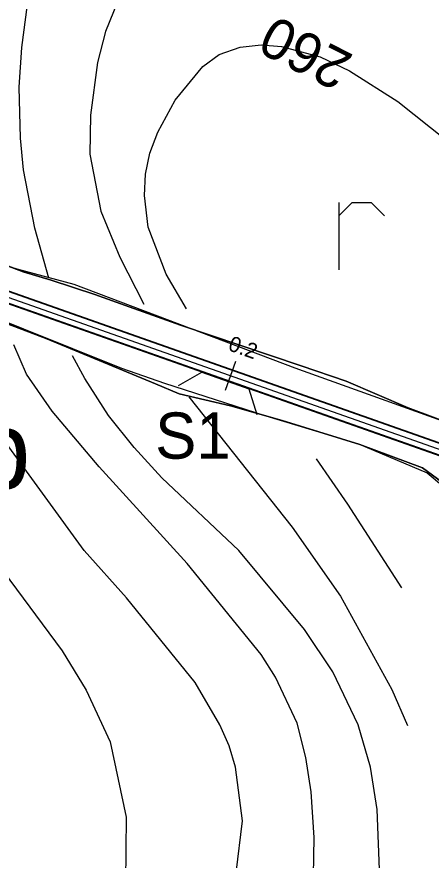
# Model space of a CAD drawing. Extents: x -662620 to -656370, y -1067090 to -1062990.
# Drawn here: x -656895.4 to -656760.9, y -1064683.7 to -1064410 of the extents above; entities that cross this region are included whole.
import ezdxf

# ---------------------------------------------------------------- set-up
doc = ezdxf.new("R2010")
doc.units = 0
for name, color, linetype in [('Agrotechnicka_opatreni_hrazkovani_a_dulkovani__mulcovani', 7, 'Continuous'), ('CESTA_ZABOR', 7, 'Continuous'), ('Default', 7, 'Continuous'), ('MOSTEK_-_STÁVAJÍCÍ', 7, 'Continuous'), ('Organizacni_opatreni_ochranne_zatravnení__protierozni_rozmistovani_plodin__osevni_postup__stridani_plodin', 7, 'Continuous'), ('ORNÁ_PŮDA_-_STÁVAJÍCÍ', 7, 'Continuous'), ('ORNÁ_PŮDA_-_ZNAČKA', 7, 'Continuous'), ('OSTATNÍ_PLOCHA_-_STÁVAJÍCÍ', 7, 'Continuous'), ('POLNÍ_CESTA_STÁVAJÍCÍ_-_KRAJ', 7, 'Continuous'), ('POLNÍ_CESTA_STÁVAJÍCÍ_-_OSA', 7, 'Continuous'), ('VRSTEVNICE_ZDŮRAZNĚNÁ', 7, 'Continuous'), ('VRSTEVNICE_ZDŮRAZNĚNÁ_-_POPIS', 7, 'Continuous'), ('VRSTEVNICE_ZÁKLADNÍ', 7, 'Continuous')]:
    doc.layers.add(name, color=color, linetype=linetype)

msp = doc.modelspace()

# ---------------------------------------------------------------- linework, layer by layer
at = {"layer": 'Agrotechnicka_opatreni_hrazkovani_a_dulkovani__mulcovani'}
msp.add_lwpolyline([(-656877.7, -1064235.5), (-656841.23, -1064278.49), (-656800.8, -1064326.2), (-656773.3, -1064363.7), (-656743.5, -1064418.8), (-656721.67, -1064460.99), (-656697.2, -1064512), (-656692.15, -1064520.54), (-656685.7, -1064528.9), (-656679.5, -1064541.2), (-656676.1, -1064548.3), (-656670.5, -1064560.8), (-656667.2, -1064567.6), (-656670.5, -1064571.3), (-656675.2, -1064571.1), (-656704.2, -1064563.1), (-656724.6, -1064552.4), (-656744.77, -1064545.64), (-656805.1, -1064524.05), (-656876.76, -1064496.94), (-656895.3, -1064491.92), (-656951.18, -1064474.35)], dxfattribs=at)
at = {"layer": 'CESTA_ZABOR'}
for points in [[(-657303.28, -1064356.06), (-656649.22, -1064586.7), (-656636.72, -1064591.11), (-656637.96, -1064594.64), (-656650.46, -1064590.24), (-657304.53, -1064359.6), (-657303.28, -1064356.06), (-657303.28, -1064356.06)], [(-657303.28, -1064356.06), (-656649.22, -1064586.7), (-656636.72, -1064591.11), (-656637.96, -1064594.64), (-656650.46, -1064590.24), (-657304.53, -1064359.6)]]:
    msp.add_lwpolyline(points, dxfattribs=at)
at = {"layer": 'MOSTEK_-_STÁVAJÍCÍ'}
msp.add_lwpolyline([(-656842.9, -1064529.69), (-656835.29, -1064525.34), (-656820.07, -1064530.78), (-656817.47, -1064539.08)], dxfattribs=at)
at = {"layer": 'Organizacni_opatreni_ochranne_zatravnení__protierozni_rozmistovani_plodin__osevni_postup__stridani_plodin'}
msp.add_lwpolyline([(-656957.8, -1064688.1), (-656974.5, -1064669.7), (-656985.8, -1064658.1), (-656989.4, -1064655.1), (-656975.4, -1064588.9), (-656957.4, -1064524.1), (-656951.1, -1064491.3), (-656935.34, -1064496.08), (-656909.22, -1064504.92), (-656861.4, -1064524.1), (-656847.4, -1064528.9), (-656814.52, -1064539.56), (-656784.45, -1064548.6), (-656762.2, -1064558), (-656757.6, -1064561.9), (-656755.6, -1064567), (-656755.8, -1064573.2), (-656756.5, -1064615.6), (-656758.9, -1064736.87)], dxfattribs=at)
at = {"layer": 'ORNÁ_PŮDA_-_STÁVAJÍCÍ'}
for p, q in [((-656893.33, -1064492.76), (-656925.74, -1064480.42)), ((-656884.23, -1064495.54), (-656893.33, -1064492.76)), ((-656870.08, -1064500.1), (-656884.23, -1064495.54)), ((-656858.88, -1064504.18), (-656870.08, -1064500.1)), ((-656842.28, -1064510.14), (-656858.88, -1064504.18)), ((-656901.62, -1064508.49), (-656885.61, -1064514.48)), ((-656803.05, -1064523.3), (-656842.28, -1064510.14)), ((-656885.61, -1064514.48), (-656850.4, -1064529.12)), ((-656788.52, -1064528.31), (-656803.05, -1064523.3)), ((-656850.4, -1064529.12), (-656842.74, -1064532.4)), ((-656768.39, -1064536.92), (-656788.52, -1064528.31)), ((-656842.74, -1064532.4), (-656826.01, -1064536.31)), ((-656826.01, -1064536.31), (-656809.24, -1064541.03)), ((-656752.15, -1064543), (-656768.39, -1064536.92)), ((-656809.24, -1064541.03), (-656784.02, -1064548.81)), ((-656784.02, -1064548.81), (-656763.71, -1064556.41)), ((-656763.71, -1064556.41), (-656755.57, -1064562.4))]:
    msp.add_line(p, q, dxfattribs=at)
for points in [[(-656752.15, -1064543), (-656768.39, -1064536.92), (-656788.52, -1064528.31), (-656803.05, -1064523.3), (-656842.28, -1064510.14), (-656858.88, -1064504.18), (-656870.08, -1064500.1), (-656884.23, -1064495.54), (-656893.33, -1064492.76), (-656925.74, -1064480.42)], [(-656901.62, -1064508.49), (-656885.61, -1064514.48), (-656850.4, -1064529.12), (-656842.74, -1064532.4), (-656826.01, -1064536.31), (-656809.24, -1064541.03), (-656784.02, -1064548.81), (-656763.71, -1064556.41), (-656755.57, -1064562.4), (-656755, -1064567.23), (-656754.88, -1064575.4), (-656755.23, -1064590.24), (-656755.05, -1064603.04), (-656756.06, -1064617.41), (-656756.58, -1064630.56), (-656756.76, -1064647.51), (-656757.95, -1064664.08), (-656757.61, -1064679.95), (-656757.97, -1064702.15)]]:
    msp.add_lwpolyline(points, dxfattribs=at)
at = {"layer": 'ORNÁ_PŮDA_-_ZNAČKA'}
for points in [[(-656790.93, -1064470.26), (-656790.93, -1064492.18)], [(-656790.93, -1064474.64), (-656786.55, -1064470.26)], [(-656786.55, -1064470.26), (-656780.41, -1064470.26)], [(-656780.41, -1064470.26), (-656776.02, -1064474.64)]]:
    msp.add_lwpolyline(points, dxfattribs=at)
at = {"layer": 'OSTATNÍ_PLOCHA_-_STÁVAJÍCÍ'}
for p, q in [((-656925.74, -1064480.42), (-656893.33, -1064492.76)), ((-656925.74, -1064480.42), (-656893.33, -1064492.76)), ((-656893.33, -1064492.76), (-656884.23, -1064495.54)), ((-656893.33, -1064492.76), (-656884.23, -1064495.54)), ((-656884.23, -1064495.54), (-656870.08, -1064500.1)), ((-656884.23, -1064495.54), (-656870.08, -1064500.1)), ((-656870.08, -1064500.1), (-656858.88, -1064504.18)), ((-656870.08, -1064500.1), (-656858.88, -1064504.18)), ((-656858.88, -1064504.18), (-656842.28, -1064510.14)), ((-656858.88, -1064504.18), (-656842.28, -1064510.14)), ((-656885.61, -1064514.48), (-656901.62, -1064508.49)), ((-656885.61, -1064514.48), (-656901.62, -1064508.49)), ((-656842.28, -1064510.14), (-656803.05, -1064523.3)), ((-656842.28, -1064510.14), (-656803.05, -1064523.3)), ((-656850.4, -1064529.12), (-656885.61, -1064514.48)), ((-656850.4, -1064529.12), (-656885.61, -1064514.48)), ((-656803.05, -1064523.3), (-656788.52, -1064528.31)), ((-656803.05, -1064523.3), (-656788.52, -1064528.31)), ((-656842.74, -1064532.4), (-656850.4, -1064529.12)), ((-656842.74, -1064532.4), (-656850.4, -1064529.12)), ((-656788.52, -1064528.31), (-656768.39, -1064536.92)), ((-656788.52, -1064528.31), (-656768.39, -1064536.92)), ((-656826.01, -1064536.31), (-656842.74, -1064532.4)), ((-656826.01, -1064536.31), (-656842.74, -1064532.4)), ((-656809.24, -1064541.03), (-656826.01, -1064536.31)), ((-656809.24, -1064541.03), (-656826.01, -1064536.31)), ((-656768.39, -1064536.92), (-656752.15, -1064543)), ((-656768.39, -1064536.92), (-656752.15, -1064543)), ((-656784.02, -1064548.81), (-656809.24, -1064541.03)), ((-656784.02, -1064548.81), (-656809.24, -1064541.03)), ((-656763.71, -1064556.41), (-656784.02, -1064548.81)), ((-656763.71, -1064556.41), (-656784.02, -1064548.81)), ((-656755.57, -1064562.4), (-656763.71, -1064556.41)), ((-656755.57, -1064562.4), (-656763.71, -1064556.41))]:
    msp.add_line(p, q, dxfattribs=at)
for points in [[(-656925.74, -1064480.42), (-656893.33, -1064492.76), (-656884.23, -1064495.54), (-656870.08, -1064500.1), (-656858.88, -1064504.18), (-656842.28, -1064510.14), (-656803.05, -1064523.3), (-656788.52, -1064528.31), (-656768.39, -1064536.92), (-656752.15, -1064543)], [(-656925.74, -1064480.42), (-656893.33, -1064492.76), (-656884.23, -1064495.54), (-656870.08, -1064500.1), (-656858.88, -1064504.18), (-656842.28, -1064510.14), (-656803.05, -1064523.3), (-656788.52, -1064528.31), (-656768.39, -1064536.92), (-656752.15, -1064543)], [(-656755.57, -1064562.4), (-656763.71, -1064556.41), (-656784.02, -1064548.81), (-656809.24, -1064541.03), (-656826.01, -1064536.31), (-656842.74, -1064532.4), (-656850.4, -1064529.12), (-656885.61, -1064514.48), (-656901.62, -1064508.49)], [(-656755.57, -1064562.4), (-656763.71, -1064556.41), (-656784.02, -1064548.81), (-656809.24, -1064541.03), (-656826.01, -1064536.31), (-656842.74, -1064532.4), (-656850.4, -1064529.12), (-656885.61, -1064514.48), (-656901.62, -1064508.49)]]:
    msp.add_lwpolyline(points, dxfattribs=at)
at = {"layer": 'POLNÍ_CESTA_STÁVAJÍCÍ_-_KRAJ'}
for points in [[(-656636.8, -1064591.34), (-656649.3, -1064586.93), (-657303.37, -1064356.3)], [(-656638.05, -1064594.88), (-656650.55, -1064590.47), (-657304.61, -1064359.83)]]:
    msp.add_lwpolyline(points, dxfattribs=at)
at = {"layer": 'POLNÍ_CESTA_STÁVAJÍCÍ_-_OSA'}
for points in [[(-656637.38, -1064592.99), (-656649.88, -1064588.59), (-657303.95, -1064357.95)], [(-656827.66, -1064531.2), (-656824.33, -1064521.77)]]:
    msp.add_lwpolyline(points, dxfattribs=at)
at = {"layer": 'VRSTEVNICE_ZDŮRAZNĚNÁ'}
for points in [[(-656840.29, -1064504.81), (-656846.9, -1064493.58), (-656852.76, -1064478.28), (-656853.9, -1064467.99), (-656853.62, -1064461.13), (-656852.19, -1064454.27), (-656849.62, -1064447.41), (-656844.04, -1064437.12), (-656835.04, -1064426.11), (-656829.75, -1064422.25), (-656822.89, -1064419.82), (-656816.03, -1064419.11), (-656809.45, -1064419.68), (-656796.88, -1064422.97), (-656787.44, -1064427.54), (-656771.72, -1064437.55), (-656755.85, -1064450.13)], [(-656825.84, -1064840.67), (-656828.68, -1064833.16), (-656830.61, -1064817.61), (-656830.89, -1064810.17), (-656829.89, -1064791.59), (-656827.46, -1064780.44), (-656822.75, -1064765.58), (-656812.31, -1064739.57), (-656806.74, -1064728.42), (-656801.88, -1064713.55), (-656800.16, -1064706.12), (-656799.16, -1064694.97), (-656798.88, -1064676.39), (-656799.88, -1064661.52), (-656801.59, -1064650.37), (-656804.45, -1064639.23), (-656811.45, -1064624.36), (-656816.03, -1064616.93), (-656840.04, -1064587.48), (-656868.63, -1064556.04), (-656883.92, -1064538.03), (-656892.21, -1064526.02), (-656896.36, -1064516.45)]]:
    msp.add_lwpolyline(points, dxfattribs=at)
at = {"layer": 'VRSTEVNICE_ZÁKLADNÍ'}
for points in [[(-656884.95, -1064494.89), (-656889.49, -1064478.57), (-656893.21, -1064459.7), (-656894.21, -1064449.41), (-656894.64, -1064432.83), (-656893.78, -1064419.97), (-656890.78, -1064397.67)], [(-656884.95, -1064494.89), (-656889.49, -1064478.57), (-656893.21, -1064459.7), (-656894.21, -1064449.41), (-656894.64, -1064432.83), (-656893.78, -1064419.97), (-656890.78, -1064397.67)], [(-656860.19, -1064398.96), (-656866.63, -1064414.82), (-656869.2, -1064424.83), (-656871.49, -1064441.98), (-656871.63, -1064454.56), (-656868.06, -1064473.14), (-656861.91, -1064488), (-656854.19, -1064503.3)], [(-656860.19, -1064398.96), (-656866.63, -1064414.82), (-656869.2, -1064424.83), (-656871.49, -1064441.98), (-656871.63, -1064454.56), (-656868.06, -1064473.14), (-656861.91, -1064488), (-656854.19, -1064503.3)], [(-656966.91, -1064492.22), (-656949.67, -1064520.88), (-656921.23, -1064561.18), (-656880.63, -1064615.79), (-656872.92, -1064628.51), (-656865.05, -1064645.37), (-656859.91, -1064669.81), (-656860.05, -1064690.97), (-656861.05, -1064700.97), (-656863.34, -1064713.27), (-656875.35, -1064763.01), (-656877.49, -1064775.73)], [(-656966.91, -1064492.22), (-656949.67, -1064520.88), (-656921.23, -1064561.18), (-656880.63, -1064615.79), (-656872.92, -1064628.51), (-656865.05, -1064645.37), (-656859.91, -1064669.81), (-656860.05, -1064690.97), (-656861.05, -1064700.97), (-656863.34, -1064713.27), (-656875.35, -1064763.01), (-656877.49, -1064775.73)], [(-656853.23, -1064806.68), (-656853.19, -1064799.88), (-656851.9, -1064787.88), (-656848.33, -1064767.87), (-656842.47, -1064746.43), (-656828.03, -1064703.55), (-656824.17, -1064687.82), (-656822.17, -1064670.96), (-656824.46, -1064653.52), (-656826.46, -1064646.66), (-656829.46, -1064639.8), (-656837.47, -1064626.08), (-656859.77, -1064598.63), (-656873.49, -1064583.2), (-656899.64, -1064547.18), (-656915.8, -1064523.16), (-656925.52, -1064506.16)], [(-656853.23, -1064806.68), (-656853.19, -1064799.88), (-656851.9, -1064787.88), (-656848.33, -1064767.87), (-656842.47, -1064746.43), (-656828.03, -1064703.55), (-656824.17, -1064687.82), (-656822.17, -1064670.96), (-656824.46, -1064653.52), (-656826.46, -1064646.66), (-656829.46, -1064639.8), (-656837.47, -1064626.08), (-656859.77, -1064598.63), (-656873.49, -1064583.2), (-656899.64, -1064547.18), (-656915.8, -1064523.16), (-656925.52, -1064506.16)], [(-656814.34, -1064857.21), (-656818.89, -1064835.9), (-656819.74, -1064827.33), (-656819.03, -1064811.6), (-656817.03, -1064801.6), (-656812.45, -1064791.59), (-656806.59, -1064781.59), (-656781.72, -1064748.57), (-656778.01, -1064740.14), (-656776.29, -1064732.99), (-656775.58, -1064718.7), (-656777.01, -1064703.55), (-656778.44, -1064667.24), (-656780.58, -1064653.52), (-656784.58, -1064639.8), (-656792.87, -1064622.65), (-656802.02, -1064608.92), (-656823.32, -1064583.2), (-656848.33, -1064559.61), (-656857.34, -1064549.75), (-656865.63, -1064539.46), (-656873.34, -1064527.45), (-656877.35, -1064520.02)], [(-656814.34, -1064857.21), (-656818.89, -1064835.9), (-656819.74, -1064827.33), (-656819.03, -1064811.6), (-656817.03, -1064801.6), (-656812.45, -1064791.59), (-656806.59, -1064781.59), (-656781.72, -1064748.57), (-656778.01, -1064740.14), (-656776.29, -1064732.99), (-656775.58, -1064718.7), (-656777.01, -1064703.55), (-656778.44, -1064667.24), (-656780.58, -1064653.52), (-656784.58, -1064639.8), (-656792.87, -1064622.65), (-656802.02, -1064608.92), (-656823.32, -1064583.2), (-656848.33, -1064559.61), (-656857.34, -1064549.75), (-656865.63, -1064539.46), (-656873.34, -1064527.45), (-656877.35, -1064520.02)], [(-656839.53, -1064533.4), (-656806.02, -1064575.62), (-656790.3, -1064598.06), (-656773.72, -1064628.36), (-656768.64, -1064640.04)], [(-656839.53, -1064533.4), (-656806.02, -1064575.62), (-656790.3, -1064598.06), (-656773.72, -1064628.36), (-656768.64, -1064640.04)], [(-656798.23, -1064553.48), (-656788.01, -1064568.19), (-656770.58, -1064595.35)], [(-656798.23, -1064553.48), (-656788.01, -1064568.19), (-656770.58, -1064595.35)]]:
    msp.add_lwpolyline(points, dxfattribs=at)

# ---------------------------------------------------------------- texts
at = {"layer": 'Default'}
msp.add_text('0.2', height=5, rotation=340.5761, dxfattribs=at).set_placement((-656827.12, -1064518.14))
msp.add_text('S1', height=15, dxfattribs=at).set_placement((-656850.48, -1064553.43))
at = {"layer": 'Organizacni_opatreni_ochranne_zatravnení__protierozni_rozmistovani_plodin__osevni_postup__stridani_plodin'}
msp.add_text('PEO 1, os. postup', height=25, dxfattribs=at).set_placement((-657162.29, -1064563.11))
at = {"layer": 'VRSTEVNICE_ZDŮRAZNĚNÁ_-_POPIS'}
msp.add_text('260', height=13.2, rotation=153, dxfattribs=at).set_placement((-656785.65, -1064422.64))

doc.saveas('drawing.dxf')
